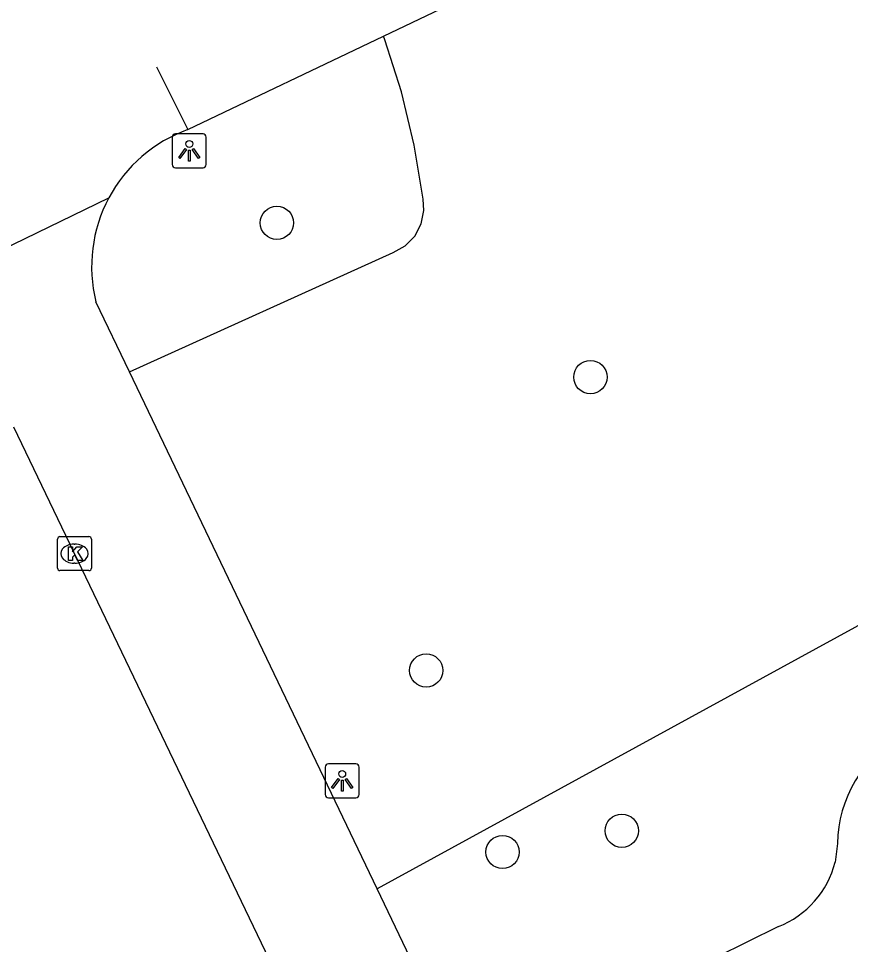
# Model space of a CAD drawing. Extents: x 157793 to 159380, y 380882 to 382313.
# Drawn here: x 158261.28 to 158285.72, y 381646.63 to 381673.85 of the extents above; entities that cross this region are included whole.
import ezdxf

# ---------------------------------------------------------------- set-up
doc = ezdxf.new("R2010")
doc.units = 0
for name, color, linetype in [('IMGEO_Boom', 7, 'Continuous'), ('IMGEO_Fietspad_gesloten', 7, 'Continuous'), ('IMGEO_Groenvoorziening', 7, 'Continuous'), ('IMGEO_Kolk', 7, 'Continuous'), ('IMGEO_Lichtpunt', 7, 'Continuous'), ('IMGEO_Voetpad_halfverhard', 7, 'Continuous')]:
    doc.layers.add(name, color=color, linetype=linetype)

msp = doc.modelspace()

# ---------------------------------------------------------------- linework, layer by layer
at = {"layer": 'IMGEO_Boom'}
for centre in [(158268.871, 381667.841), (158278.082, 381663.308), (158273.257, 381654.682), (158279.003, 381649.97), (158275.5, 381649.344)]:
    msp.add_circle(centre, 0.489, dxfattribs=at)
at = {"layer": 'IMGEO_Fietspad_gesloten'}
for points in [[(158272.006, 381673.328), (158326.918, 381699.532)], [(158266.253, 381670.583), (158272.006, 381673.328)], [(158265.328, 381672.426), (158266.253, 381670.583)], [(158258.297, 381665.839), (158263.928, 381668.574)], [(158264.535, 381663.466), (158263.55, 381665.524)], [(158271.814, 381648.264), (158264.535, 381663.466)], [(158261.129, 381661.849), (158271.114, 381641.038)], [(158274.504, 381642.647), (158271.814, 381648.264)]]:
    msp.add_lwpolyline(points, dxfattribs=at)
for centre, radius, start, end in [((158267.705, 381666.553), 4.284, 109.8121, 151.8476), ((158267.707, 381666.557), 4.283, 151.9098, 193.9605)]:
    msp.add_arc(centre, radius, start, end, dxfattribs=at)
at = {"layer": 'IMGEO_Groenvoorziening'}
for points in [[(158264.535, 381663.466), (158272.283, 381666.971), (158272.64, 381667.164), (158272.925, 381667.452), (158273.113, 381667.81), (158273.19, 381668.208), (158273.163, 381668.54), (158272.907, 381670.126), (158272.534, 381671.689), (158272.045, 381673.22), (158272.006, 381673.328)], [(158297.06, 381657.651), (158296.819, 381658.042), (158296.387, 381658.552), (158295.87, 381658.978), (158295.286, 381659.304), (158295.08, 381659.345), (158294.257, 381659.432), (158293.43, 381659.399), (158292.616, 381659.247), (158291.832, 381658.979), (158291.096, 381658.601), (158286.375, 381656.224), (158271.814, 381648.264)]]:
    msp.add_lwpolyline(points, dxfattribs=at)
at = {"layer": 'IMGEO_Kolk'}
for p, q in [((158262.42, 381657.691), (158262.42, 381658.543)), ((158262.495, 381658.617), (158263.347, 381658.617)), ((158263.421, 381658.543), (158263.421, 381657.691)), ((158262.908, 381658.397), (158262.933, 381658.397)), ((158262.931, 381657.837), (158262.906, 381657.837)), ((158263.347, 381657.617), (158262.495, 381657.617))]:
    msp.add_line(p, q, dxfattribs=at)
for points in [[(158262.42, 381657.691), (158262.42, 381658.543)], [(158262.495, 381658.617), (158263.347, 381658.617)], [(158263.421, 381658.543), (158263.421, 381657.691)], [(158262.741, 381658.317), (158262.864, 381658.317), (158262.864, 381658.166), (158262.994, 381658.317), (158263.158, 381658.317), (158263.012, 381658.166), (158263.165, 381657.917), (158263.013, 381657.917), (158262.928, 381658.081), (158262.864, 381658.014), (158262.864, 381657.917), (158262.741, 381657.917), (158262.741, 381658.317)], [(158263.347, 381657.617), (158262.495, 381657.617)]]:
    msp.add_lwpolyline(points, dxfattribs=at)
for centre, start, end in [((158262.497, 381658.541), 91.552, 178.448), ((158262.497, 381658.541), 91.552, 178.448), ((158263.345, 381658.541), 1.552, 88.448), ((158263.345, 381658.541), 1.552, 88.448), ((158262.497, 381657.693), 181.552, 268.448), ((158262.497, 381657.693), 181.552, 268.448), ((158263.345, 381657.693), 271.552, 358.448), ((158263.345, 381657.693), 271.552, 358.448)]:
    msp.add_arc(centre, 0.0765, start, end, dxfattribs=at)
for centre, major_axis, ratio, start_param, end_param in [((158262.907, 381658.117), (-0.387, 0.002), 0.722429, 4.712389, 7.853982), ((158262.932, 381658.117), (-0.39, 0.002), 0.717154, 1.570796, 4.712389)]:
    msp.add_ellipse(centre, major_axis=major_axis, ratio=ratio, start_param=start_param, end_param=end_param, dxfattribs=at)
at = {"layer": 'IMGEO_Lichtpunt'}
for p, q in [((158266.698, 381670.458), (158265.89, 381670.458)), ((158266.698, 381670.458), (158265.89, 381670.458)), ((158265.796, 381670.363), (158265.796, 381669.556)), ((158265.796, 381670.363), (158265.796, 381669.556)), ((158266.792, 381669.556), (158266.792, 381670.363)), ((158266.792, 381669.556), (158266.792, 381670.363)), ((158265.89, 381669.462), (158266.698, 381669.462)), ((158265.89, 381669.462), (158266.698, 381669.462)), ((158270.291, 381651.84), (158270.291, 381651.033)), ((158270.291, 381651.84), (158270.291, 381651.033)), ((158271.193, 381651.935), (158270.385, 381651.935)), ((158271.193, 381651.935), (158270.385, 381651.935)), ((158271.287, 381651.033), (158271.287, 381651.84)), ((158271.287, 381651.033), (158271.287, 381651.84)), ((158270.385, 381650.939), (158271.193, 381650.939)), ((158270.385, 381650.939), (158271.193, 381650.939))]:
    msp.add_line(p, q, dxfattribs=at)
for points in [[(158266.17, 381670.027), (158266.209, 381669.999), (158266.021, 381669.737), (158265.983, 381669.764), (158266.17, 381670.027)], [(158266.272, 381669.979), (158266.319, 381669.979), (158266.319, 381669.657), (158266.272, 381669.657), (158266.272, 381669.979)], [(158266.382, 381669.999), (158266.42, 381670.026), (158266.607, 381669.764), (158266.568, 381669.736), (158266.382, 381669.999)], [(158270.665, 381651.504), (158270.704, 381651.476), (158270.516, 381651.214), (158270.478, 381651.241), (158270.665, 381651.504)], [(158270.767, 381651.456), (158270.814, 381651.456), (158270.814, 381651.134), (158270.767, 381651.134), (158270.767, 381651.456)], [(158270.877, 381651.476), (158270.915, 381651.503), (158271.102, 381651.241), (158271.063, 381651.213), (158270.877, 381651.476)]]:
    msp.add_lwpolyline(points, dxfattribs=at)
for centre in [(158266.295, 381670.161), (158270.79, 381651.638)]:
    msp.add_circle(centre, 0.0994, dxfattribs=at)
for centre, start, end in [((158265.89, 381670.363), 90, 180), ((158265.89, 381670.363), 90, 180), ((158266.698, 381670.363), 0, 90), ((158266.698, 381670.363), 0, 90), ((158265.89, 381669.556), 180, 270), ((158265.89, 381669.556), 180, 270), ((158266.698, 381669.556), 270, 0), ((158266.698, 381669.556), 270, 360), ((158270.385, 381651.84), 90, 180), ((158270.385, 381651.84), 90, 180), ((158271.193, 381651.84), 0, 90), ((158271.193, 381651.84), 0, 90), ((158270.385, 381651.033), 180, 270), ((158270.385, 381651.033), 180, 270), ((158271.193, 381651.033), 270, 0), ((158271.193, 381651.033), 270, 360)]:
    msp.add_arc(centre, 0.0946, start, end, dxfattribs=at)
at = {"layer": 'IMGEO_Voetpad_halfverhard'}
for points in [[(158285.342, 381649.593), (158285.275, 381649.044)], [(158283.607, 381647.151), (158274.504, 381642.647)]]:
    msp.add_lwpolyline(points, dxfattribs=at)
for centre, radius, start, end in [((158289.132, 381649.524), 3.791, 120.519, 178.9503), ((158282.579, 381649.738), 2.784, 291.6717, 345.5591)]:
    msp.add_arc(centre, radius, start, end, dxfattribs=at)

doc.saveas('drawing.dxf')
